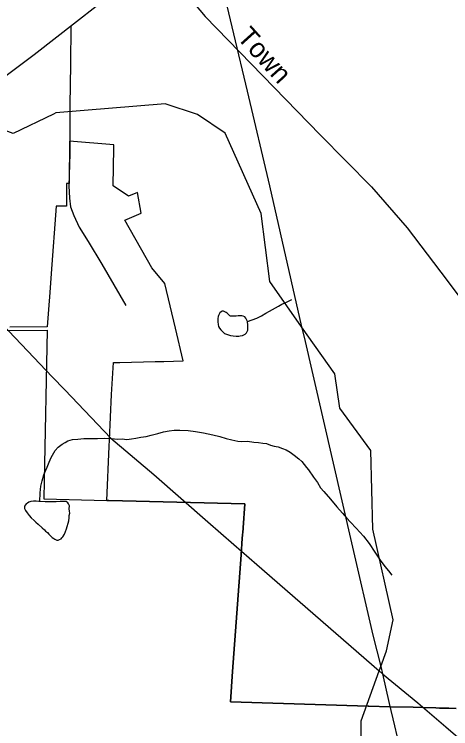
# Model space of a CAD drawing. Extents: x 2001466 to 2224147, y 644118 to 847247.
# Drawn here: x 2045053 to 2047181, y 757169 to 760652 of the extents above; entities that cross this region are included whole.
import ezdxf

# ---------------------------------------------------------------- set-up
doc = ezdxf.new("R2010")
doc.units = 0
for name, color, linetype in [('Exist Boundary Political City Limit New', 7, 'Continuous'), ('Exist Hydrographic Creek Single Shore', 7, 'Continuous'), ('Exist Hydrographic Misc Water Feature', 7, 'Continuous'), ('Exist Road Non-System Type 51', 7, 'Continuous'), ('Exist Road Non-System Type 51 Label', 7, 'Continuous'), ('Exist Road Secondary Type 51 Attributed', 7, 'Continuous'), ('Exist Utilities Electrical Transmission Line', 7, 'Continuous'), ('Map Preparation Boundary City Limit Buffer Line', 7, 'Continuous')]:
    doc.layers.add(name, color=color, linetype=linetype)

msp = doc.modelspace()

# ---------------------------------------------------------------- linework, layer by layer
at = {"layer": 'Exist Boundary Political City Limit New'}
for points in [[(2044815.6, 759125.9), (2044804.9, 759111.2), (2044875.6, 759111.4), (2045212.8, 759113.1), (2045198.2, 758377.9), (2045197.6, 758289.4), (2045504.6, 758281.9)], [(2045504.6, 758281.9), (2045513.5, 758281.6), (2046177.6, 758265.3), (2046169.1, 758148.7), (2046168.8, 758143.4), (2046165.1, 758098.6), (2046159.2, 758017.7), (2046117.9, 757448.8), (2046107, 757300.2), (2046779.1, 757279.3), (2046782.1, 757279.2), (2046884.2, 757276), (2046998.4, 757274), (2047046.4, 757272.5), (2047109.2, 757270.6), (2047125.9, 757270.1), (2047171.9, 757268.9), (2047207.9, 757268)]]:
    msp.add_lwpolyline(points, dxfattribs=at)
at = {"layer": 'Exist Hydrographic Creek Single Shore'}
msp.add_line((2046832.2, 757450.7), (2046839.8, 757471.8), dxfattribs=at)
for points in [[(2045244.6, 760165.9), (2045047.2, 760070.7), (2044906.1, 760122.8), (2044764.2, 760286.5)], [(2046454.4, 759129.3), (2046299, 759349.5), (2046256.2, 759681.8), (2046081, 760072.5), (2045947.1, 760163.8), (2045789.1, 760216.2), (2045256.1, 760171.4), (2045244.6, 760165.9)], [(2046839.8, 757471.8), (2046868, 757549.6), (2046901, 757699.9), (2046801.2, 758141.7), (2046792.2, 758525.7), (2046641, 758732.2), (2046616, 758900.1), (2046454.4, 759129.3)], [(2046744.2, 757186), (2046744.2, 757207.7), (2046832.2, 757450.7)], [(2047020.9, 756702.5), (2046970.2, 756733.9), (2046845.1, 756857.9), (2046744.2, 757132.3), (2046744.2, 757186)]]:
    msp.add_lwpolyline(points, dxfattribs=at)
at = {"layer": 'Exist Hydrographic Misc Water Feature'}
for points in [[(2046189.7, 759155), (2046235.7, 759170.7), (2046259.2, 759182.9), (2046279.1, 759194.9), (2046297.4, 759205.2), (2046311.5, 759213.2), (2046341.5, 759228.9), (2046357, 759239.1), (2046377.1, 759247), (2046393.3, 759255.1), (2046407.1, 759261.2)], [(2046189.7, 759155), (2046185.4, 759165), (2046181.7, 759170.8), (2046177.6, 759176.7), (2046169.2, 759180.8), (2046163.3, 759182.9), (2046153.4, 759182.8), (2046145.4, 759182.8), (2046135.2, 759180.7), (2046125.5, 759180.9), (2046119.6, 759180.6), (2046113.6, 759180.7), (2046107.3, 759180.9), (2046103.4, 759182.7), (2046095.4, 759190.8), (2046091.3, 759194.7), (2046085.6, 759198.8), (2046079.4, 759202.5), (2046073.5, 759204.7), (2046067.5, 759204.8), (2046061.6, 759202.4), (2046055.4, 759196.5), (2046051.5, 759190.6), (2046049.3, 759184.4), (2046047.4, 759178.6), (2046045.8, 759168.7), (2046045.6, 759160.6), (2046045.6, 759152.5), (2046047.4, 759140.5), (2046049.5, 759130.4), (2046053.8, 759122.4), (2046059.7, 759114.7), (2046067.7, 759106.6), (2046077.6, 759096.6), (2046093.6, 759090.9), (2046107.7, 759086.7), (2046119.8, 759084.9), (2046135.6, 759082.9), (2046147.9, 759082.6), (2046153.8, 759085), (2046165.5, 759086.9), (2046179.7, 759092.8), (2046185.8, 759098.8), (2046189.3, 759105.1), (2046191.6, 759112.9), (2046191.8, 759119), (2046191.8, 759126.7), (2046191.8, 759136.9), (2046189.7, 759155)], [(2045177.2, 758277), (2045179, 758319.3), (2045183.1, 758351.1), (2045189.1, 758377), (2045197.1, 758407), (2045206.7, 758429.1), (2045212.9, 758445.2), (2045222.7, 758469.3), (2045232.7, 758491.2), (2045238.7, 758503.3), (2045252.8, 758525.1), (2045266.6, 758541.3), (2045286.7, 758557.3), (2045300.4, 758565.4), (2045314.6, 758573.4), (2045336.7, 758579.3), (2045362.5, 758581.5), (2045392.7, 758583.4), (2045422.4, 758583.4), (2045458.5, 758583.6), (2045490.7, 758585.6), (2045526.6, 758583.8), (2045556.5, 758581.7), (2045578.7, 758582), (2045602.5, 758580), (2045624.4, 758581.9), (2045646.3, 758585.9), (2045670.5, 758590), (2045696.6, 758594.1), (2045720.6, 758600.2), (2045752.6, 758607.9), (2045780.2, 758616.3), (2045808.3, 758622.2), (2045832.5, 758624.2), (2045860.2, 758624.5), (2045900.2, 758622.4), (2045936.7, 758618.5), (2045976.5, 758612.5), (2046020.6, 758602.5), (2046056.2, 758594.7), (2046086.6, 758584.9), (2046114.5, 758577), (2046142.6, 758571.1), (2046162.5, 758568.9), (2046190.5, 758571.1), (2046220.5, 758567), (2046244.3, 758565), (2046264.6, 758561.1), (2046282.4, 758559.2), (2046302.7, 758551.2), (2046320.3, 758547.3), (2046340.4, 758543.1), (2046360.5, 758535.2), (2046378.6, 758529.2), (2046398.7, 758517.2), (2046418.6, 758503.2), (2046440.5, 758485.3), (2046454.9, 758471.4), (2046478.6, 758443.4), (2046488.5, 758431.4), (2046512.7, 758395.6), (2046530.9, 758369.8), (2046546.9, 758343.8), (2046562.7, 758325.6), (2046595.1, 758287.8), (2046625.3, 758251.6), (2046652.9, 758219.8), (2046673, 758197.7), (2046693.3, 758176), (2046721, 758146.2), (2046755.5, 758108.1), (2046783.6, 758072.2), (2046811.4, 758030.3), (2046837.5, 757990.3), (2046859.6, 757960.1), (2046877.7, 757938.3), (2046893.5, 757918.4)], [(2045177.2, 758277), (2045173.3, 758277.2), (2045159.1, 758278.9), (2045147.2, 758279.1), (2045133.3, 758277.1), (2045123.2, 758273), (2045117.1, 758269.1), (2045110.9, 758265.1), (2045107.3, 758261.2), (2045103.4, 758254.9), (2045103.2, 758243.2), (2045107.3, 758232.8), (2045115.5, 758221), (2045125.5, 758209), (2045135.3, 758196.9), (2045149.5, 758185.1), (2045157.5, 758177), (2045169.4, 758167), (2045189.3, 758149), (2045199.7, 758139.3), (2045205.5, 758133.1), (2045215.5, 758125.1), (2045221.5, 758117.3), (2045229.5, 758109.2), (2045237.5, 758101.1), (2045245.3, 758097.1), (2045251.4, 758093.3), (2045259.8, 758089.2), (2045267.4, 758089.2), (2045273.8, 758091.1), (2045281.5, 758095.2), (2045285.6, 758099.5), (2045289.5, 758105.3), (2045297.5, 758117.5), (2045303.3, 758131.3), (2045307.4, 758143.2), (2045311.5, 758155.2), (2045315.4, 758171.2), (2045319.3, 758183.2), (2045321.1, 758197.6), (2045321.3, 758209.2), (2045323.6, 758219.5), (2045323, 758229.3), (2045321.1, 758241.3), (2045321.5, 758255.5), (2045317.2, 758265.5), (2045313.5, 758271.3), (2045305.5, 758277.4), (2045293.2, 758277.2), (2045277, 758277.2), (2045257.1, 758275.4), (2045231.3, 758275.3), (2045203.2, 758275.1), (2045177.2, 758277)]]:
    msp.add_lwpolyline(points, dxfattribs=at)
at = {"layer": 'Exist Road Non-System Type 51'}
for points in [[(2045756.5, 760927.3), (2045862.4, 760788.6), (2045984.6, 760642.4), (2046544.2, 760063.9), (2046795.1, 759810.7), (2046969.6, 759612), (2047163.8, 759354.4), (2047316.6, 759149.2)], [(2045328.4, 760596.7), (2045326.7, 760408), (2045324.2, 760210.1)], [(2045324.2, 760210.1), (2045323.4, 760123), (2045324.2, 759972.1), (2045319, 759816.2), (2045321.8, 759756.1), (2045326.9, 759714), (2045344, 759671.7), (2045368.9, 759615.2), (2045413.4, 759544.3), (2045479.2, 759434.9), (2045597.1, 759232.5)]]:
    msp.add_lwpolyline(points, dxfattribs=at)
at = {"layer": 'Exist Road Secondary Type 51 Attributed'}
msp.add_lwpolyline([(2044920.8, 760286.3), (2045149.3, 760457), (2045659.4, 760854.8), (2046187.3, 761251.8), (2046621.8, 761594), (2046967.8, 761841.2)], dxfattribs=at)
at = {"layer": 'Exist Utilities Electrical Transmission Line'}
for p, q in [((2046235.1, 757970.2), (2046832.2, 757450.7)), ((2046832.2, 757450.7), (2046848.4, 757436.6)), ((2046839.8, 757471.8), (2046848.4, 757436.6)), ((2046907.2, 757183.1), (2047020.9, 756702.5))]:
    msp.add_line(p, q, dxfattribs=at)
for points in [[(2045987.3, 761131.3), (2046056, 760839), (2046188.5, 760278.2), (2046297.1, 759816), (2046454.4, 759129.3)], [(2044630.8, 759520.6), (2044734.7, 759411.9), (2045087.8, 759042.7)], [(2046454.4, 759129.3), (2046466, 759078.5), (2046603.9, 758485.7), (2046703, 758053.6), (2046802.3, 757625.6), (2046839.8, 757471.8)], [(2045087.8, 759042.7), (2045238, 758885.6), (2045299.5, 758821)], [(2045299.5, 758821), (2045523.9, 758585.7), (2045734.3, 758409.4), (2045997.4, 758178.1)], [(2045997.4, 758178.1), (2046123.3, 758067.5), (2046235.1, 757970.2)], [(2046848.4, 757436.6), (2046881.5, 757291.9), (2046907.2, 757183.1)], [(2046848.4, 757436.6), (2047021.5, 757295.1), (2047157, 757178.7)], [(2047157, 757178.7), (2047813.6, 756614.8), (2048248.2, 756245)]]:
    msp.add_lwpolyline(points, dxfattribs=at)
at = {"layer": 'Map Preparation Boundary City Limit Buffer Line'}
for points in [[(2045504.6, 758281.9), (2045516.4, 758545.5), (2045517.9, 758577.9), (2045527.8, 758798.4), (2045537.4, 758954.6), (2045567.8, 758955.2), (2045740, 758959.1), (2045782.5, 758960), (2045877.2, 758962.6), (2045838.8, 759122.3), (2045788, 759339.1), (2045723.5, 759416.1), (2045591.6, 759649.4), (2045672, 759682.6), (2045654, 759782.8), (2045609.4, 759765.3), (2045534.8, 759816.4), (2045538, 760000), (2045538.4, 760016.5), (2045322.4, 760033.5), (2045321.1, 759826.8), (2045308.2, 759827.4), (2045308.2, 759825.4), (2045307.2, 759717.4), (2045257.1, 759717.5), (2045232.6, 759387.8), (2045225.8, 759295.3), (2045219.8, 759213.1), (2045213.6, 759127.8), (2045030.9, 759126.9)], [(2044815.6, 759125.9), (2044804.9, 759111.2), (2044875.6, 759111.4), (2045212.8, 759113.1), (2045198.2, 758377.9), (2045197.6, 758289.4), (2045504.6, 758281.9)], [(2045504.6, 758281.9), (2045513.5, 758281.6), (2046177.6, 758265.3), (2046169.1, 758148.7), (2046168.8, 758143.4), (2046165.1, 758098.6), (2046159.2, 758017.7), (2046117.9, 757448.8), (2046107, 757300.2), (2046779.1, 757279.3), (2046782.1, 757279.2), (2046884.2, 757276), (2046998.4, 757274), (2047046.4, 757272.5), (2047109.2, 757270.6), (2047125.9, 757270.1), (2047171.9, 757268.9), (2047207.9, 757268)], [(2047207.9, 757268), (2047171.9, 757268.9), (2047125.9, 757270.1), (2047109.2, 757270.6), (2047046.4, 757272.5), (2046998.4, 757274), (2046884.2, 757276), (2046782.1, 757279.2), (2046779.1, 757279.3), (2046107, 757300.2), (2046117.9, 757448.8), (2046159.2, 758017.7), (2046165.1, 758098.6), (2046168.8, 758143.4), (2046169.1, 758148.7), (2046177.6, 758265.3), (2045513.5, 758281.6), (2045504.6, 758281.9)]]:
    msp.add_lwpolyline(points, dxfattribs=at)

# ---------------------------------------------------------------- texts
at = {"layer": 'Exist Road Non-System Type 51 Label'}
msp.add_text('Town', height=95, rotation=312.007, dxfattribs=at).set_placement((2046134.9, 760537.4))

doc.saveas('drawing.dxf')
